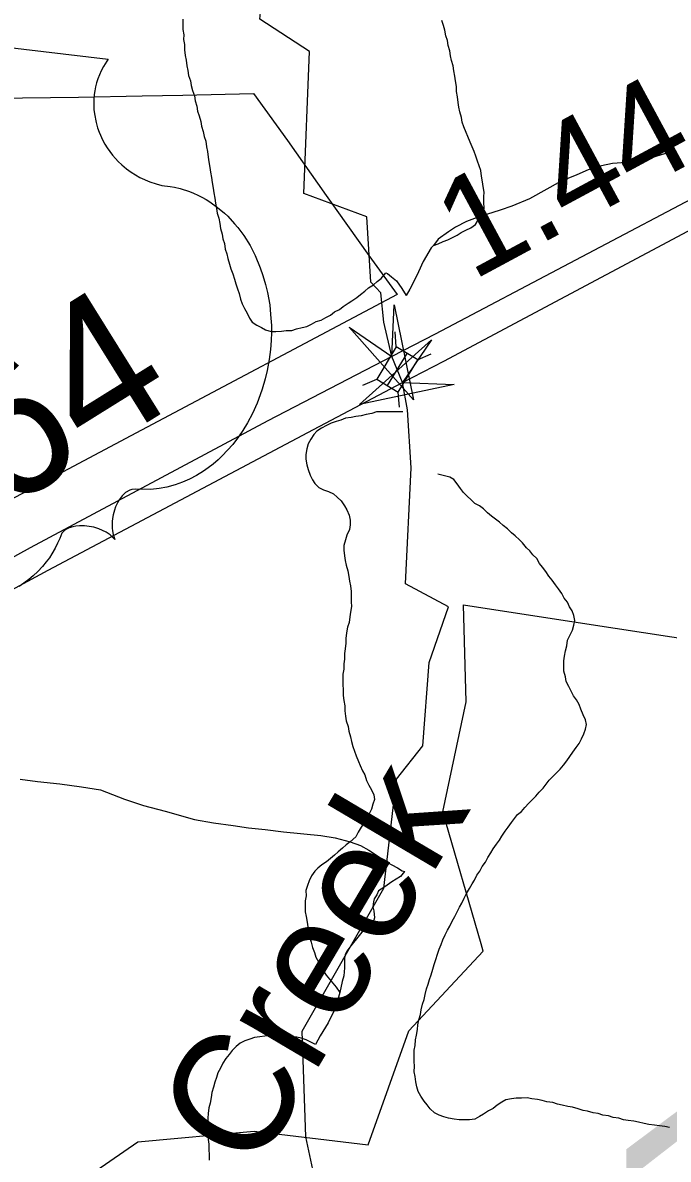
# Model space of a CAD drawing. Extents: x 2001466 to 31450019, y -30647475 to 847247.
# Drawn here: x 2173760 to 2175385, y 748952 to 751813 of the extents above; entities that cross this region are included whole.
import ezdxf

# ---------------------------------------------------------------- set-up
doc = ezdxf.new("R2010")
doc.units = 0
for name, color, linetype in [('Exist Boundary Political City Limit New', 7, 'Continuous'), ('Exist Hydrographic Creek Single Shore', 7, 'Continuous'), ('Exist Hydrographic Creek Single Shore Label', 7, 'Continuous'), ('Exist Hydrographic Misc Water Feature', 7, 'Continuous'), ('Exist Road Primary Interstate Structure Standard Bridge CELL', 7, 'Continuous'), ('Exist Road Primary US Divided Attributed', 7, 'Continuous'), ('Exist Road Primary US Mileage Hundredths English Label', 7, 'Continuous'), ('Exist Road Primary US Shield CELL', 7, 'Continuous'), ('Exist Road Primary US Shield Number Label', 7, 'Continuous'), ('Exist Road Secondary Structure Standard Bridge Attributed CELL', 7, 'Continuous'), ('Exist Road Secondary Structure Standard Bridge Number Label', 7, 'Continuous'), ('Map Preparation Boundary City Limit Buffer Line', 7, 'Continuous')]:
    doc.layers.add(name, color=color, linetype=linetype)

msp = doc.modelspace()

# ---------------------------------------------------------------- linework, layer by layer
at = {"layer": 'Exist Boundary Political City Limit New'}
for points in [[(2173688.2, 751622.5), (2173900.2, 751625.5), (2174061, 751628.7), (2174163.2, 751629.9), (2174341.2, 751634.1), (2174426.2, 751516.5), (2174523.8, 751377.7), (2174631.5, 751226.7), (2174702.2, 751128.7), (2174032, 750772.4), (2173191.2, 750325.3)], [(2173827.2, 748841.9), (2174050.2, 748995.6), (2174342.5, 749022.6), (2174629.5, 748987.8), (2174731.5, 749275.1), (2174919.2, 749475.2), (2174914, 749493.6), (2174817.2, 749826.3), (2174876.2, 750103.5), (2174869.5, 750347.1), (2175179.5, 750299.6), (2176128.5, 750154.3)]]:
    msp.add_lwpolyline(points, dxfattribs=at)
at = {"layer": 'Exist Hydrographic Creek Single Shore'}
for points in [[(2174689.1, 750972.7), (2174668.6, 751059.2), (2174661, 751132.9), (2174636, 751159.8), (2174626.1, 751324), (2174468, 751383), (2174482, 751740.2), (2174357.1, 751821.5), (2174365.1, 751906.6), (2174406.1, 751974.7), (2174414.1, 752115.6), (2174188.2, 752221.9), (2174171.1, 752356.8), (2174054.1, 752464.1), (2174050.7, 752580.3)], [(2174716.2, 750906.6), (2174689.1, 750972.7)], [(2174490, 748925.5), (2174473, 749007.8), (2174463.1, 749273.7), (2174669, 749633.7), (2174701, 749908.5), (2174767, 749992.5), (2174783, 750202.1), (2174832, 750342.2), (2174723.1, 750400.2), (2174738.1, 750691.8), (2174728.7, 750838.4), (2174716.2, 750906.6)]]:
    msp.add_lwpolyline(points, dxfattribs=at)
at = {"layer": 'Exist Hydrographic Misc Water Feature'}
for points in [[(2174162.9, 751821.8), (2174162.9, 751810), (2174163.1, 751795.8), (2174165.2, 751782.1), (2174164.8, 751770), (2174167, 751757.9), (2174167.2, 751744.1), (2174169.3, 751730), (2174171.5, 751718.3), (2174173.4, 751704.2), (2174175.6, 751692.1), (2174177.5, 751680.1), (2174182, 751666), (2174183.8, 751654.3), (2174187.7, 751642), (2174192.3, 751628.4), (2174194.1, 751616.3), (2174198.2, 751602.3), (2174199.8, 751590.3), (2174204.4, 751578.3), (2174208.2, 751564.2), (2174210.1, 751552.2), (2174214.6, 751538.5), (2174216.5, 751526.5), (2174220.6, 751514.6), (2174222.8, 751500.4), (2174225.1, 751488.3), (2174226.9, 751474.6), (2174228.8, 751462.6), (2174231.2, 751448.4), (2174232.9, 751436.4), (2174235.3, 751422.6), (2174237.2, 751410.6), (2174239.4, 751396.5), (2174241.3, 751384.4), (2174243.3, 751370.8), (2174245.6, 751358.7), (2174247.4, 751344.6), (2174249.7, 751332.9), (2174253.6, 751320.5), (2174256, 751306.8), (2174257.9, 751294.7), (2174261.8, 751280.7), (2174264, 751268.6), (2174268.1, 751256.6), (2174270, 751243), (2174274.1, 751231), (2174276.1, 751218.9), (2174280.2, 751204.9), (2174284.1, 751193), (2174288.6, 751180.9), (2174292.7, 751166.9), (2174296.6, 751155), (2174300.5, 751143), (2174304.8, 751131), (2174308.5, 751117.1), (2174312.8, 751105.1), (2174318.6, 751093.3), (2174325.1, 751081.3), (2174331.1, 751069), (2174337.2, 751059.2), (2174349.1, 751051.3), (2174361.2, 751045.4), (2174371.3, 751039.4), (2174385.4, 751035.7), (2174397.3, 751035.5), (2174411.5, 751035.8), (2174423.3, 751037.7)], [(2174911.4, 751324.5), (2174919.4, 751334.7), (2174921.4, 751346.6), (2174921, 751360.4), (2174920.8, 751374.6), (2174921.2, 751386.3), (2174919.2, 751400.4), (2174916.9, 751412.5), (2174915.1, 751426.2), (2174912.8, 751440.3), (2174908.7, 751452.3), (2174904.8, 751464.3), (2174900.5, 751476.3), (2174896.4, 751488.2), (2174890.9, 751500), (2174886.4, 751512), (2174880.2, 751526), (2174876.5, 751536.3), (2174870.2, 751550.2), (2174866.3, 751562.1), (2174864, 751574.2), (2174859.9, 751587.9), (2174857.6, 751600), (2174855.8, 751612), (2174854, 751626.1), (2174851.5, 751639.8), (2174851.5, 751652), (2174849.7, 751666.1), (2174847.6, 751677.7), (2174845.3, 751691.9), (2174843.1, 751704), (2174839.6, 751717.9), (2174837.1, 751729.6), (2174834.9, 751741.7), (2174831, 751755.7), (2174829.1, 751767.7), (2174824.8, 751779.8), (2174822.8, 751793.8), (2174818.9, 751805.8), (2174814.6, 751817.8)], [(2175388.3, 751486.9), (2175342.6, 751472.7), (2175314.5, 751464.8), (2175278.6, 751460.5), (2175244.6, 751458.3), (2175216.5, 751452), (2175182.9, 751442.1), (2175155, 751429.7), (2175114.8, 751413.4), (2175035.2, 751369.1), (2174991.3, 751351), (2174961.6, 751340.9), (2174911.4, 751324.5)], [(2174793.9, 751251.8), (2174806, 751255.7), (2174818.1, 751262), (2174829.8, 751265.9), (2174841.9, 751272.2), (2174853.8, 751278), (2174863.8, 751284.2), (2174875.5, 751290.2), (2174887.6, 751296.5), (2174899.5, 751304.4), (2174911.4, 751324.5)], [(2174911.4, 751324.5), (2174903.8, 751322.4), (2174877.3, 751312.2), (2174849.4, 751298.2), (2174831.8, 751285.9), (2174805.8, 751267.9), (2174793.9, 751251.8)], [(2174793.9, 751251.8), (2174787.7, 751245.8), (2174768, 751211.5), (2174756.4, 751185.7), (2174744.3, 751161.6), (2174734.6, 751141.5), (2174724.8, 751125.6)], [(2174423.3, 751037.7), (2174437.3, 751038), (2174449, 751041.9), (2174463.3, 751045.8), (2174475.2, 751048.1), (2174487.1, 751054), (2174498.8, 751060.3), (2174510.9, 751064.2), (2174523, 751070.5), (2174535.1, 751076.4), (2174544.9, 751084.6), (2174557, 751090.5), (2174566.9, 751098.3), (2174578.8, 751106.7), (2174588.6, 751112.4), (2174600.7, 751120.8), (2174610.6, 751128.6), (2174620.8, 751136.8), (2174630.7, 751145), (2174642.6, 751153), (2174652.4, 751160.8), (2174662.2, 751169.1), (2174674.3, 751183.1)], [(2174674.3, 751183.1), (2174678.4, 751181.2), (2174688.5, 751173.2), (2174700.4, 751163.3), (2174714.5, 751143.4), (2174724.8, 751125.6)], [(2174716.6, 750833.5), (2174702, 750833.3), (2174690.5, 750833.4), (2174676.4, 750833.1), (2174664.1, 750833.3), (2174650.5, 750833), (2174638.4, 750829.1), (2174624.5, 750826.8), (2174612.2, 750822.9), (2174598.5, 750821), (2174586.6, 750818.7), (2174572.2, 750816.8), (2174560.3, 750812.5), (2174548.6, 750808.6), (2174536.5, 750804.4), (2174524.4, 750798.5), (2174512.3, 750792.2), (2174500.4, 750784.3), (2174492.7, 750776.1), (2174484.9, 750764.3), (2174478.9, 750752.2), (2174474.8, 750740.2), (2174473, 750725.9), (2174473, 750714.1), (2174475, 750700.1), (2174478.9, 750688.1), (2174483.4, 750674), (2174489.6, 750662.2), (2174495.5, 750652.4), (2174505.4, 750642.4), (2174517.1, 750636.5), (2174529.6, 750632.6), (2174541.9, 750626.7), (2174551.5, 750618.7), (2174561.8, 750608.7), (2174569.6, 750596.5), (2174575.9, 750586.6), (2174581.6, 750572.8), (2174583.9, 750560.7), (2174584.1, 750548.9), (2174582.1, 750536.6), (2174575.9, 750522.6), (2174572.2, 750510.5), (2174568.3, 750496.9), (2174568.3, 750484.8), (2174570.2, 750470.7), (2174572, 750458.6), (2174574.3, 750446.9), (2174578.4, 750433), (2174580.6, 750418.8), (2174582.9, 750406.7), (2174584.9, 750395.1), (2174586.8, 750381), (2174587, 750366.7), (2174587, 750354.9), (2174587.2, 750342.8), (2174585.3, 750328.8), (2174583.3, 750317), (2174581.4, 750302.7), (2174577.1, 750290.8), (2174575.3, 750276.8), (2174573.4, 750262.9), (2174573.4, 750250.7), (2174571.6, 750236.8), (2174569.8, 750224.9), (2174569.8, 750210.7), (2174567.9, 750198.8), (2174568.1, 750185), (2174566.1, 750172.7), (2174565.9, 750159), (2174566.1, 750146.8), (2174566.3, 750133), (2174566.5, 750118.8), (2174568.3, 750106.7), (2174570.6, 750093), (2174570.8, 750080.8), (2174572.6, 750067.1), (2174574.5, 750055), (2174579, 750041), (2174580.8, 750029), (2174584.9, 750015), (2174587.2, 750002.9), (2174591.1, 749990.9), (2174595, 749978.9), (2174598.9, 749967), (2174605.2, 749953.1), (2174609.5, 749943.1), (2174615.3, 749929.2), (2174621.2, 749919.4), (2174625.7, 749905.4), (2174631.3, 749893.5), (2174637.8, 749881.2), (2174644, 749869.3), (2174645.6, 749857.3), (2174641.5, 749845.3), (2174637.8, 749833.3), (2174632.1, 749821.2), (2174626.1, 749809.1), (2174618.4, 749797.3), (2174612, 749787.3)], [(2175113.1, 749933.9), (2175121.3, 749944), (2175129.3, 749954.2), (2175137.3, 749965.9), (2175144.9, 749976.1), (2175152.9, 749988.3), (2175160.9, 749998), (2175166.7, 750010.1), (2175172.6, 750022.2), (2175176.7, 750034.2), (2175178.6, 750046.1), (2175176.3, 750058.2), (2175170.4, 750070.1), (2175164.6, 750084.3), (2175160.3, 750096.3), (2175154.2, 750108.2), (2175146, 750117.9), (2175140, 750130.2), (2175134.3, 750142), (2175127.7, 750154), (2175125.9, 750166), (2175122, 750180), (2175121.8, 750191.8), (2175121.6, 750206), (2175123.6, 750217.9), (2175125.9, 750231.7), (2175129.1, 750244.2), (2175131.4, 750258), (2175137.3, 750270.1), (2175143.5, 750283.8), (2175147.2, 750295.8), (2175149.2, 750308.1), (2175147, 750320.2), (2175142.9, 750332.2), (2175136.5, 750342.1), (2175130.8, 750353.9), (2175122.8, 750364), (2175116.6, 750375.9), (2175108.4, 750387.7), (2175100.8, 750397.8), (2175092.6, 750409.6), (2175084.4, 750419.7), (2175076.2, 750431.5), (2175068.2, 750441.7), (2175060.4, 750451.4), (2175054.3, 750463.6), (2175044, 750473.3), (2175036, 750483.4), (2175027.8, 750491.1), (2175018, 750503.2), (2175010, 750511.3), (2174999.8, 750521.3), (2174990.1, 750528.9), (2174979.9, 750539), (2174969.6, 750547), (2174960, 750555), (2174949.7, 750563), (2174939.7, 750570.6), (2174929.4, 750578.6), (2174919.6, 750588.6), (2174909.5, 750596.6), (2174897.6, 750602.5), (2174887.6, 750612.6), (2174879.4, 750620.3), (2174869.1, 750630.3), (2174861.5, 750640.4), (2174853.3, 750652.2), (2174845.1, 750662.4), (2174835.1, 750668.4), (2174821.4, 750672), (2174805, 750676.1)], [(2175094.1, 749094.2), (2175079.5, 749096), (2175067.8, 749099.8), (2175055.9, 749102), (2175041.8, 749103.8), (2175029.7, 749106), (2175015.7, 749105.7), (2175001.6, 749105.8), (2174989.9, 749103.5), (2174976, 749101.6), (2174965.9, 749095.3), (2174954, 749087.4), (2174944.2, 749079.1), (2174932.1, 749073.3), (2174920, 749064.9), (2174910.1, 749059.2), (2174898, 749052.9), (2174884.1, 749050.9), (2174872.2, 749051.1), (2174858.3, 749050.8), (2174846.2, 749052.6), (2174832, 749054.7), (2174820.3, 749058.5), (2174807.8, 749062.4), (2174796.1, 749068.3), (2174785.9, 749078.3), (2174778.3, 749088.4), (2174770.1, 749098.2), (2174761.9, 749110.4), (2174755.7, 749122.3), (2174751.8, 749134.2), (2174749.6, 749146.3), (2174747.5, 749160), (2174745.5, 749172.1), (2174745.7, 749186.2), (2174745.5, 749198), (2174745.3, 749212.3), (2174745.5, 749226), (2174747.5, 749238.3), (2174749, 749252.3), (2174751, 749264.2), (2174753.3, 749278), (2174754.9, 749290.3), (2174756.8, 749302.2), (2174760.9, 749316.2), (2174762.9, 749328), (2174766.4, 749342.1), (2174770.5, 749354.1), (2174772.6, 749366.3), (2174776.2, 749380.4), (2174780.3, 749392.3), (2174784, 749404.4), (2174788.1, 749416.3), (2174792.2, 749430.3), (2174795.9, 749442.3), (2174800, 749454.3), (2174803.7, 749468.3), (2174807.8, 749480.3), (2174813.6, 749492.4), (2174817.7, 749504.3), (2174823.6, 749516.4), (2174829.4, 749528.5), (2174835.3, 749538.6), (2174841.2, 749550.7), (2174847.4, 749562.7), (2174853.3, 749574.8), (2174859.5, 749586.4), (2174865, 749596.6), (2174870.8, 749608.7), (2174877.1, 749620.7), (2174884.9, 749632.9), (2174890.9, 749645), (2174896.8, 749654.6), (2174902.6, 749666.7), (2174910.6, 749676.9), (2174916.5, 749689), (2174924.5, 749699.1), (2174930.9, 749711.2), (2174938.2, 749723), (2174944.2, 749733.1), (2174952.6, 749745.2), (2174960.2, 749755), (2174966.1, 749765), (2174974.1, 749777.2), (2174982.1, 749787.3), (2174990.1, 749799.5), (2174997.7, 749809.3), (2175005.7, 749819.5), (2175015.5, 749827.3), (2175023.5, 749837.5), (2175033.8, 749847.7), (2175041.6, 749855.5), (2175051.6, 749865.7), (2175059.8, 749875.8), (2175069.5, 749885.7), (2175077.1, 749895.9), (2175085.3, 749906.1), (2175095.3, 749915.9), (2175103.5, 749924), (2175113.1, 749933.9)], [(2173753.6, 749908.2), (2173797.7, 749902.7), (2173853.9, 749897.1), (2173907.8, 749889.3), (2173955.8, 749881.7), (2174016.1, 749857.9), (2174063.9, 749842.2), (2174118.2, 749828.3), (2174192.5, 749806.9), (2174240.4, 749798.9), (2174290.1, 749791.4), (2174328.2, 749785.6), (2174370, 749781.7), (2174416.4, 749776), (2174510.3, 749766.6), (2174546.4, 749760.7), (2174584.3, 749751)], [(2174612, 749787.3), (2174604.4, 749775.1), (2174598.3, 749763), (2174584.3, 749751)], [(2174584.3, 749751), (2174574.5, 749743.1), (2174564.6, 749734.9), (2174554.4, 749725.1), (2174544.5, 749716.8), (2174534.3, 749708.6), (2174524.9, 749700.7), (2174513, 749692.8), (2174503.1, 749684.6), (2174494.9, 749676.5), (2174486.9, 749664.7), (2174481.2, 749652.6), (2174477.1, 749640.6), (2174473, 749628.6), (2174473.6, 749614.4), (2174471.1, 749602.5), (2174471.3, 749588.3), (2174471.1, 749574.6), (2174473.4, 749562.5), (2174475.6, 749548.3), (2174477.7, 749536.7), (2174479.9, 749522.5), (2174481.8, 749510.5), (2174485.7, 749498.5), (2174489.8, 749484.5), (2174494.1, 749472.5), (2174498, 749460.5), (2174504.1, 749448.7), (2174510.3, 749436.8), (2174516.2, 749426.6), (2174524, 749414.9), (2174532, 749404.7), (2174540.2, 749395), (2174548.8, 749385.1), (2174558.5, 749371.1)], [(2174584.3, 749751), (2174610.4, 749741.4), (2174630.9, 749729.3), (2174652.8, 749715.5), (2174676.4, 749699.7), (2174703, 749685.5), (2174714.9, 749677.7), (2174720.9, 749676)], [(2174720.9, 749676), (2174710.8, 749663.7), (2174688.9, 749649.6), (2174671.3, 749637.6), (2174655.1, 749627.5), (2174651.4, 749617.5), (2174645, 749607.5), (2174643.2, 749599.3), (2174641.1, 749587.4), (2174643.4, 749577.3), (2174645.4, 749559.6), (2174643.6, 749553.4), (2174639.7, 749547.5), (2174631.7, 749535.3), (2174613.4, 749523.4), (2174603.8, 749511.1), (2174585.8, 749489.1), (2174576.1, 749475.2), (2174571.8, 749467.3), (2174570.2, 749457), (2174570, 749433.1), (2174568.3, 749413), (2174564.4, 749399), (2174558.5, 749371.1)], [(2174558.5, 749371.1), (2174547, 749333.1), (2174529.2, 749294.8), (2174508.9, 749262.6), (2174497.2, 749240.8)], [(2174497.2, 749240.8), (2174485.5, 749246.7), (2174473.2, 749252.6), (2174461.1, 749256.4), (2174449.6, 749258.6), (2174435.4, 749260.3), (2174423.3, 749262.2), (2174408.8, 749264.3), (2174395.3, 749264), (2174383.4, 749264.2), (2174369.4, 749261.8), (2174357.1, 749260), (2174343.2, 749258), (2174331.5, 749253.7), (2174319.4, 749249.9), (2174307.3, 749243.6), (2174297.4, 749235.3), (2174287.6, 749225.5), (2174279.6, 749215.3), (2174271.6, 749205.6), (2174263.6, 749193.4), (2174257.9, 749181.3), (2174251.5, 749169.3), (2174247.8, 749157.2), (2174243.7, 749145.3), (2174240, 749133.3), (2174235.9, 749119.3), (2174234.1, 749107.4), (2174232, 749093.1), (2174228.3, 749081.1), (2174226.5, 749067.2), (2174226.3, 749055.5), (2174226.3, 749041.2), (2174226.5, 749029.4), (2174226.3, 749015.3), (2174226.9, 749001.4), (2174228.8, 748989.3), (2174228.6, 748975.2), (2174229.2, 748963.3), (2174229.4, 748949.1)], [(2175387.9, 749031.9), (2175376, 749033.8), (2175362.3, 749035.8), (2175349.8, 749037.7), (2175336, 749039.4), (2175324.1, 749041.6), (2175310, 749045.4), (2175297.9, 749047.2), (2175283.7, 749049.3), (2175272.3, 749051.1), (2175260.2, 749055), (2175246, 749057.1), (2175234.3, 749060.8), (2175220.2, 749063), (2175208.1, 749066.8), (2175196, 749068.6), (2175181.8, 749072.8), (2175170.4, 749074.6), (2175158.3, 749078.4), (2175143.9, 749082.6), (2175132, 749084.4), (2175117.7, 749088.2), (2175105.8, 749090), (2175094.1, 749094.2)]]:
    msp.add_lwpolyline(points, dxfattribs=at)
at = {"layer": 'Exist Road Primary Interstate Structure Standard Bridge CELL'}
for p, q in [((2174700.3, 750996.6), (2174697.5, 751034.1)), ((2174678.1, 750899), (2174727.3, 750980.3)), ((2174753.8, 750964.2), (2174788.4, 750979.1)), ((2174616.4, 750900.5), (2174651, 750915.4)), ((2174708, 750845.1), (2174705.1, 750882.7))]:
    msp.add_line(p, q, dxfattribs=at)
msp.add_lwpolyline([(2174705.1, 750882.7), (2174754.3, 750963.9), (2174700.2, 750996.6), (2174651, 750915.4)], close=True, dxfattribs=at)
at = {"layer": 'Exist Road Primary US Divided Attributed'}
for points in [[(2177995.1, 752736.9), (2177446.9, 752438.6), (2176839.1, 752107.2), (2176095.3, 751712.4), (2175504.3, 751401.5), (2174797.8, 751028.9), (2174689.1, 750972.7)], [(2174716.2, 750906.6), (2174819.7, 750960.7), (2175536.1, 751342.1), (2176126.7, 751652.8), (2176871.1, 752047.8), (2177479.1, 752379.4), (2177992.8, 752657.4)], [(2174689.1, 750972.7), (2174377.4, 750810.4), (2173778.9, 750490.9), (2173044.5, 750085.3), (2172804.3, 749965.2), (2172280.8, 749693.4), (2172075.1, 749585.2)], [(2172139.1, 749517.3), (2172415.9, 749674.3), (2172884.8, 749929.7), (2173101.8, 750044.4), (2173823.9, 750434.9), (2174492.1, 750788.6), (2174716.2, 750906.6)]]:
    msp.add_lwpolyline(points, dxfattribs=at)
at = {"layer": 'Exist Road Primary US Shield CELL'}
msp.add_lwpolyline([(2173648.8, 751759.1), (2173975.5, 751721.2), (2173971.6, 751716), (2173963.3, 751702.8), (2173957.4, 751691.4), (2173948.9, 751671.5), (2173946.1, 751661.7), (2173943.4, 751651.6), (2173941.5, 751641.4), (2173940.1, 751632.1), (2173939.2, 751619.4), (2173939, 751607.1), (2173939.5, 751594), (2173940.6, 751583.1), (2173944.9, 751561.3), (2173948.6, 751548.2), (2173952.4, 751537.5), (2173961.9, 751516.5), (2173967, 751506.8), (2173972.8, 751497.6), (2173979.3, 751488.3), (2173986, 751479.5), (2173993.7, 751470.9), (2174000.5, 751463.4), (2174009.8, 751454.6), (2174021.2, 751444.9), (2174033.3, 751436.1), (2174055.1, 751423.4), (2174079.9, 751412), (2174095.8, 751406.9), (2174110.6, 751403.2), (2174131.2, 751400.2), (2174142.5, 751398.3), (2174156.1, 751395.2), (2174179.6, 751387.8), (2174189.8, 751383.8), (2174200.7, 751378.9), (2174211.2, 751373.5), (2174222.2, 751367.4), (2174231.4, 751361.8), (2174250.7, 751347.9), (2174267.6, 751333.2), (2174276.1, 751325.3), (2174293.5, 751306.4), (2174301.7, 751296.8), (2174316.4, 751276.9), (2174332.2, 751251.7), (2174345.2, 751226.5), (2174358.1, 751195.7), (2174364.8, 751176.6), (2174371.2, 751153.5), (2174376.2, 751133.2), (2174381.7, 751102.1), (2174384.1, 751078.5), (2174385.8, 751050.2), (2174385.9, 751032.5), (2174385.3, 751013.1), (2174383.6, 750990.3), (2174380.6, 750965.1), (2174375.5, 750937.4), (2174370.6, 750916.3), (2174363.1, 750890.5), (2174358.1, 750875.5), (2174350.3, 750855.3), (2174338.5, 750829.3), (2174325.8, 750805.5), (2174314.3, 750786.3), (2174303.4, 750770.6), (2174288.6, 750751.2), (2174262, 750722.2), (2174251.7, 750712.4), (2174239.1, 750701.7), (2174226.9, 750692.3), (2174214.7, 750683.7), (2174197.7, 750673.1), (2174180, 750663.8), (2174162.6, 750656.2), (2174143.8, 750649.3), (2174123.2, 750643.6), (2174103.5, 750640), (2174082.6, 750637.9), (2174045, 750638.1), (2174034.6, 750637.4), (2174029.5, 750635.8), (2174018.8, 750629.8), (2174010.3, 750621.6), (2174002.7, 750611.4), (2173998.6, 750604.4), (2173993.9, 750594.1), (2173990.7, 750585.3), (2173987.7, 750573.5), (2173986.2, 750564.4), (2173985.2, 750557.3), (2173985, 750540.6), (2173985.9, 750533.2), (2173987.6, 750524.1), (2173991.9, 750511.7), (2173979.9, 750523.2), (2173970.3, 750529.8), (2173960.8, 750534.6), (2173951.7, 750538.5), (2173938.7, 750542.5), (2173927.7, 750544.8), (2173915.3, 750546.4), (2173903.3, 750546.2), (2173894, 750545.4), (2173886, 750543.9), (2173876.9, 750540.9), (2173870.2, 750537.4), (2173865, 750534), (2173858.7, 750527.8), (2173853.3, 750514.5), (2173847.9, 750502.3), (2173841.7, 750489.6), (2173833.6, 750475.6), (2173827.3, 750465.9), (2173819.3, 750455.2), (2173809.5, 750443.4), (2173798.2, 750431.5), (2173786.1, 750420.2), (2173775.2, 750410.8), (2173762.9, 750401.5), (2173751.4, 750393.8)], dxfattribs=at)
at = {"layer": 'Exist Road Secondary Structure Standard Bridge Attributed CELL'}
for points in [[(2174694.9, 751102.5), (2174743.6, 750863.6), (2174581.9, 751046.1), (2174689.1, 750972.7)], [(2174846.1, 750901.6), (2174607.4, 750851.6), (2174789.1, 751014.2), (2174716.2, 750906.6)]]:
    msp.add_lwpolyline(points, close=True, dxfattribs=at)
at = {"layer": 'Map Preparation Boundary City Limit Buffer Line'}
for points in [[(2173688.2, 751622.5), (2173900.2, 751625.5), (2174061, 751628.7), (2174163.2, 751629.9), (2174341.2, 751634.1), (2174426.2, 751516.5), (2174523.8, 751377.7), (2174631.5, 751226.7), (2174702.2, 751128.7), (2174032, 750772.4), (2173191.2, 750325.3)], [(2173827.2, 748841.9), (2174050.2, 748995.6), (2174342.5, 749022.6), (2174629.5, 748987.8), (2174731.5, 749275.1), (2174919.2, 749475.2), (2174914, 749493.6), (2174817.2, 749826.3), (2174876.2, 750103.5), (2174869.5, 750347.1), (2175179.5, 750299.6), (2176128.5, 750154.3)]]:
    msp.add_lwpolyline(points, dxfattribs=at)

# ---------------------------------------------------------------- texts
at = {"layer": 'Exist Hydrographic Creek Single Shore Label'}
msp.add_text('Creek', height=300, rotation=59.401, dxfattribs=at).set_placement((2174343.3, 748911.2))
at = {"layer": 'Exist Road Primary US Mileage Hundredths English Label'}
msp.add_text('1.44', height=250, rotation=28.3336, dxfattribs=at).set_placement((2174890.9, 751161.6))
at = {"layer": 'Exist Road Primary US Shield Number Label'}
msp.add_text('264', height=360, rotation=31.918, dxfattribs=at).set_placement((2173476.6, 750434.6))
at = {"layer": 'Exist Road Secondary Structure Standard Bridge Number Label'}
msp.add_text('182', height=656.17, dxfattribs=at).set_placement((2175194.8, 748427.3))

doc.saveas('drawing.dxf')
